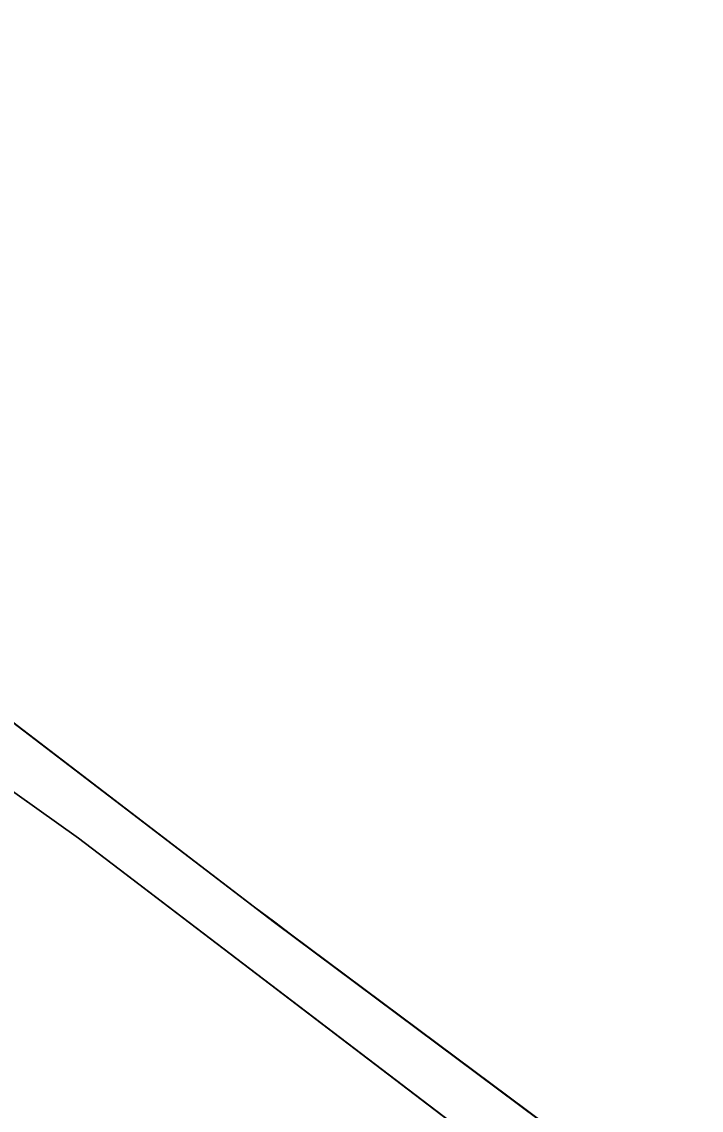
# Model space of a CAD drawing. Extents: x -662620 to -656370, y -1067090 to -1062990.
# Drawn here: x -657523.3 to -657468.9, y -1064517.4 to -1064430.3 of the extents above; entities that cross this region are included whole.
import ezdxf

# ---------------------------------------------------------------- set-up
doc = ezdxf.new("R2010")
doc.units = 0
doc.layers.add('ORNÁ_PŮDA_-_STÁVAJÍCÍ', color=7, linetype='Continuous')
doc.layers.add('VODNÍ_PLOCHA_-_STÁVAJÍCÍ', color=7, linetype='Continuous')

msp = doc.modelspace()

# ---------------------------------------------------------------- linework, layer by layer
at = {"layer": 'ORNÁ_PŮDA_-_STÁVAJÍCÍ'}
for p, q in [((-657540.37, -1064480.25), (-657518.74, -1064495.59)), ((-657504.648, -1064501.12), (-657526.647, -1064484.322)), ((-657518.74, -1064495.59), (-657473.56, -1064530.04)), ((-657503.04, -1064502.32), (-657504.648, -1064501.12)), ((-657501.789, -1064503.28), (-657503.04, -1064502.32)), ((-657469.61, -1064527.27), (-657501.789, -1064503.28))]:
    msp.add_line(p, q, dxfattribs=at)
for points in [[(-657469.61, -1064527.27), (-657501.789, -1064503.28), (-657503.04, -1064502.32), (-657504.648, -1064501.12), (-657526.647, -1064484.322), (-657528.12, -1064483.17), (-657538.01, -1064476.1), (-657546.85, -1064470.39), (-657550.32, -1064467.72), (-657559.1, -1064460.33), (-657559.204, -1064460.258), (-657566.25, -1064447.41), (-657560.93, -1064440.71), (-657551.6, -1064432.86), (-657543.24, -1064425.04), (-657532.43, -1064414.82), (-657522.61, -1064403.52), (-657509.36, -1064388.58), (-657503.94, -1064381.99), (-657496.77, -1064373.85), (-657490.79, -1064366.36), (-657484.05, -1064358.03), (-657479.61, -1064353.06), (-657468.19, -1064356.83)], [(-657551.27, -1064544.95), (-657555.48, -1064511.22), (-657568.29, -1064468.48), (-657566.551, -1064460.712), (-657566.54, -1064460.72), (-657552.77, -1064470.12), (-657548.44, -1064472.89), (-657540.37, -1064480.25), (-657518.74, -1064495.59), (-657473.56, -1064530.04)]]:
    msp.add_lwpolyline(points, dxfattribs=at)
at = {"layer": 'VODNÍ_PLOCHA_-_STÁVAJÍCÍ'}
for p, q in [((-657518.74, -1064495.59), (-657540.37, -1064480.25)), ((-657528.13, -1064483.19), (-657503.05, -1064502.34)), ((-657473.56, -1064530.04), (-657518.74, -1064495.59)), ((-657503.05, -1064502.34), (-657469.61, -1064527.28))]:
    msp.add_line(p, q, dxfattribs=at)
msp.add_lwpolyline([(-657473.56, -1064530.04), (-657518.74, -1064495.59), (-657540.37, -1064480.25), (-657548.44, -1064472.89), (-657552.77, -1064470.12), (-657566.54, -1064460.72), (-657575.37, -1064454.26), (-657576.71, -1064448.62), (-657559.11, -1064460.43), (-657550.33, -1064467.82), (-657546.86, -1064470.49), (-657538.02, -1064476.12), (-657528.13, -1064483.19), (-657503.05, -1064502.34), (-657469.61, -1064527.28)], dxfattribs=at)

doc.saveas('drawing.dxf')
